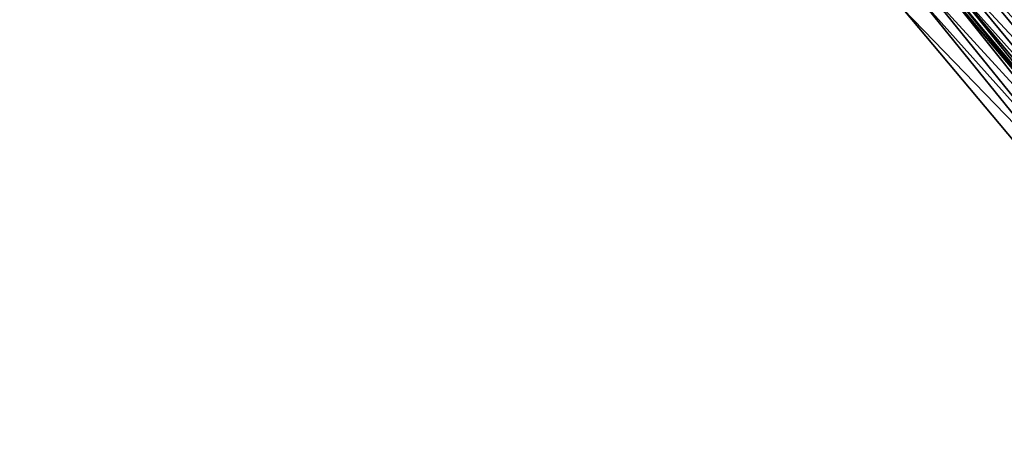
# Model space of a CAD drawing. Header units: feet. Extents: x 2004186 to 2014793, y 836912 to 864902.
# Tile 418 of 656: x 2008740 to 2008830, y 850223 to 850260. Entities that reach past the tile are written whole.
import ezdxf

# ---------------------------------------------------------------- set-up
doc = ezdxf.new("R2010")
doc.units = ezdxf.units.FT
doc.header["$LTSCALE"] = 100
doc.header["$MEASUREMENT"] = 0
doc.layers.add('EP_Travel Lane', color=5, linetype='Continuous', lineweight=40)
doc.layers.add('I-77 SB_MM21-27-Surface-Border', color=7, linetype='Continuous')
doc.layers.add('I-77 SB_MM21-27-Surface-TIN', color=7, linetype='Continuous')

msp = doc.modelspace()

# ---------------------------------------------------------------- linework, layer by layer
at = {"layer": 'EP_Travel Lane'}
msp.add_polyline3d([(2008862.363, 850217.852, 427.02), (2008849.472, 850233.143, 427.097), (2008836.581, 850248.434, 427.171), (2008823.691, 850263.725, 427.244), (2008810.8, 850279.016, 427.315), (2008797.92, 850294.314, 427.379), (2008785.057, 850309.629, 427.483), (2008772.194, 850324.944, 427.57), (2008759.332, 850340.259, 427.659), (2008746.469, 850355.574, 427.724), (2008733.606, 850370.888, 427.804), (2008720.743, 850386.203, 427.889), (2008707.881, 850401.518, 427.971), (2008694.971, 850416.875, 428.075), (2008682.093, 850432.177, 428.138), (2008669.215, 850447.479, 428.184), (2008656.337, 850462.781, 428.256), (2008643.459, 850478.083, 428.344)], dxfattribs=at)
at = {"layer": 'I-77 SB_MM21-27-Surface-Border', "color": 3, "linetype": 'ByBlock', "lineweight": -2}
msp.add_polyline3d([(2008860.25, 850216.073, 426.894), (2008846.603, 850230.728, 426.933), (2008833.415, 850245.769, 426.994), (2008820.533, 850261.068, 427.066), (2008806.886, 850275.722, 427.113), (2008794.005, 850291.019, 427.187), (2008781.122, 850306.316, 427.294), (2008768.392, 850321.742, 427.393), (2008755.662, 850337.169, 427.473), (2008743.237, 850352.853, 427.571), (2008730.507, 850368.279, 427.645), (2008717.471, 850383.448, 427.701), (2008705.046, 850399.132, 427.809), (2008692.595, 850414.884, 427.956), (2008679.751, 850430.214, 428.039), (2008667.366, 850445.93, 428.099), (2008654.982, 850461.646, 428.233), (2008642.598, 850477.361, 428.325)], dxfattribs=at)
at = {"layer": 'I-77 SB_MM21-27-Surface-TIN', "color": 128, "linetype": 'ByBlock', "lineweight": -2}
for points in [[(2008830.019, 850269.053, 427.42), (2008829.101, 850268.281, 427.394), (2008842.289, 850253.24, 427.321)], [(2008829.101, 850268.281, 427.394), (2008827.877, 850267.25, 427.363), (2008840.912, 850252.08, 427.288)], [(2008829.101, 850268.281, 427.394), (2008840.912, 850252.08, 427.288), (2008842.289, 850253.24, 427.321)], [(2008827.113, 850266.606, 427.339), (2008825.736, 850265.447, 427.302), (2008839.383, 850250.792, 427.252)], [(2008827.877, 850267.25, 427.363), (2008827.113, 850266.606, 427.339), (2008840.912, 850252.08, 427.288)], [(2008827.113, 850266.606, 427.339), (2008839.383, 850250.792, 427.252), (2008840.912, 850252.08, 427.288)], [(2008825.736, 850265.447, 427.302), (2008824.818, 850264.674, 427.285), (2008838.465, 850250.019, 427.226)], [(2008825.736, 850265.447, 427.302), (2008838.465, 850250.019, 427.226), (2008839.383, 850250.792, 427.252)], [(2008824.206, 850264.159, 427.271), (2008823.9, 850263.901, 427.258), (2008836.782, 850248.602, 427.183)], [(2008824.818, 850264.674, 427.285), (2008824.206, 850264.159, 427.271), (2008837.547, 850249.246, 427.209)], [(2008824.206, 850264.159, 427.271), (2008837.088, 850248.86, 427.197), (2008837.547, 850249.246, 427.209)], [(2008824.206, 850264.159, 427.271), (2008836.782, 850248.602, 427.183), (2008837.088, 850248.86, 427.197)], [(2008824.818, 850264.674, 427.285), (2008837.547, 850249.246, 427.209), (2008838.465, 850250.019, 427.226)], [(2008822.676, 850262.871, 427.181), (2008836.17, 850248.087, 427.145), (2008823.691, 850263.725, 427.244)], [(2008823.9, 850263.901, 427.258), (2008823.691, 850263.725, 427.244), (2008836.581, 850248.434, 427.171)], [(2008836.17, 850248.087, 427.145), (2008836.581, 850248.434, 427.171), (2008823.691, 850263.725, 427.244)], [(2008823.9, 850263.901, 427.258), (2008836.581, 850248.434, 427.171), (2008836.782, 850248.602, 427.183)], [(2008821.91, 850262.227, 427.136), (2008820.533, 850261.068, 427.066), (2008834.486, 850246.67, 427.045)], [(2008822.676, 850262.871, 427.181), (2008821.91, 850262.227, 427.136), (2008835.251, 850247.314, 427.087)], [(2008821.91, 850262.227, 427.136), (2008834.486, 850246.67, 427.045), (2008835.251, 850247.314, 427.087)], [(2008822.676, 850262.871, 427.181), (2008835.251, 850247.314, 427.087), (2008836.17, 850248.087, 427.145)], [(2008820.533, 850261.068, 427.066), (2008833.415, 850245.769, 426.994), (2008834.486, 850246.67, 427.045)]]:
    msp.add_3dface(points, dxfattribs=at)

doc.saveas('drawing.dxf')
